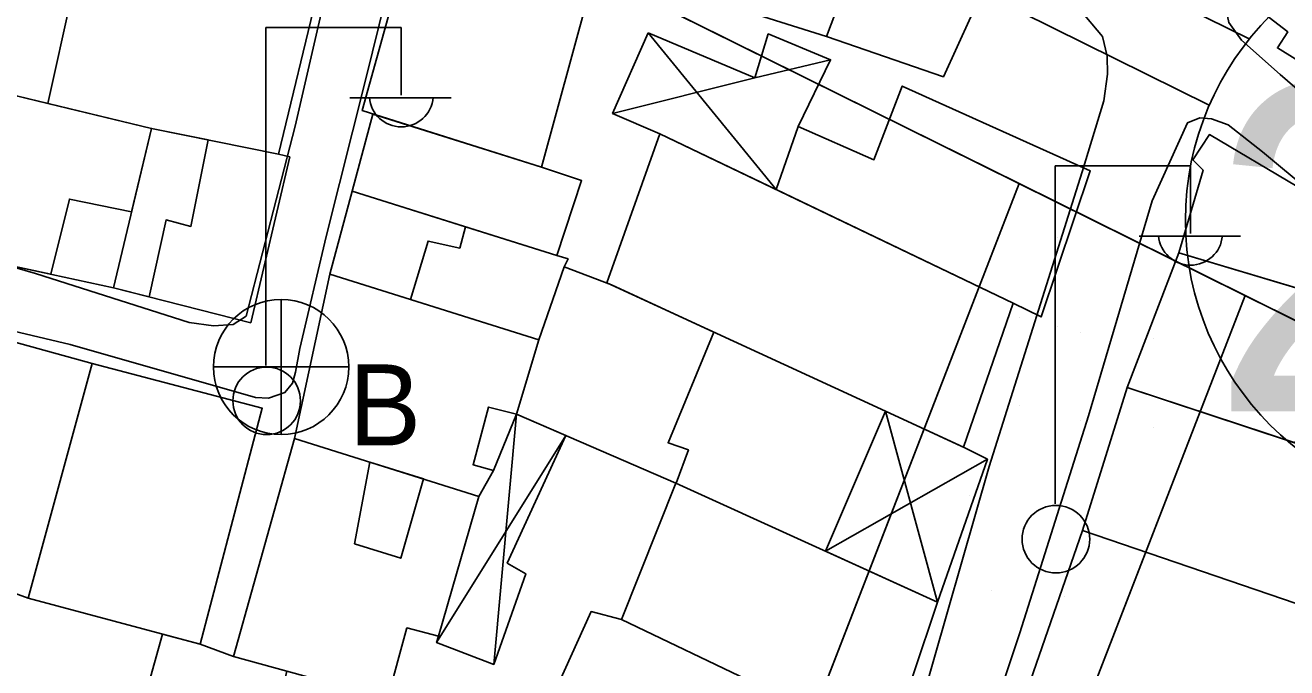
# Model space of a CAD drawing. Extents: x 417997 to 421451, y 4451742 to 4455216.
# Drawn here: x 420298.8 to 420364.1, y 4452562.4 to 4452595.7 of the extents above; entities that cross this region are included whole.
import ezdxf

# ---------------------------------------------------------------- set-up
doc = ezdxf.new("R2010")
doc.units = 0
for name, color, linetype in [('ADA', 7, 'Continuous'), ('ADAKENARI', 7, 'Continuous'), ('B_Mesken', 7, 'Continuous'), ('B_Sundurma', 7, 'Continuous'), ('B_Teras', 7, 'Continuous'), ('Default', 7, 'Continuous'), ('KALDIRIM', 7, 'Continuous'), ('KD_DAIRE', 7, 'Continuous'), ('KD_YGEN', 7, 'Continuous'), ('PL_AYA_PARK_DINLENME', 7, 'Continuous'), ('PL_TİCK', 7, 'Continuous'), ('S_Elektrik_Diregi', 7, 'Continuous'), ('S_Rogar_Kapagi_Buski', 7, 'Continuous'), ('TR_PARKALANI', 7, 'Continuous'), ('TR_TİCK', 7, 'Continuous'), ('Yol_Sose', 7, 'Continuous')]:
    doc.layers.add(name, color=color, linetype=linetype)

# ---------------------------------------------------------------- blocks, each defined once
blk = doc.blocks.new('POINT_DISPLAY')
at = {"layer": 'Default'}
blk.add_line((0, 0), (0, 0), dxfattribs=at)

msp = doc.modelspace()

# ---------------------------------------------------------------- linework, layer by layer
at = {"layer": 'ADA'}
for p, q in [((420344.451, 4452590.339), (420367.805, 4452578.76)), ((420344.451, 4452590.339), (420367.805, 4452578.76)), ((420350.28, 4452587.449), (420321.858, 4452514.013)), ((420350.28, 4452587.449), (420321.858, 4452514.013)), ((420333.095, 4452507.03), (420361.976, 4452581.651)), ((420333.095, 4452507.03), (420361.976, 4452581.651))]:
    msp.add_line(p, q, dxfattribs=at)
at = {"layer": 'ADAKENARI'}
msp.add_line((420274.775, 4452624.895), (420344.451, 4452590.339), dxfattribs=at)
msp.add_line((420274.775, 4452624.895), (420344.451, 4452590.339), dxfattribs=at)
at = {"layer": 'B_Mesken'}
for points in [[(420335.603, 4452608.102), (420344.015, 4452604.896), (420340.311, 4452595.077), (420331.727, 4452597.777), (420333.742, 4452603.134)], [(420373.816, 4452600.968), (420372.428, 4452598.491), (420373.537, 4452597.697), (420369.492, 4452590.843), (420363.645, 4452594.48), (420364.179, 4452595.309), (420361.197, 4452597.623), (420361.794, 4452601.635), (420363.637, 4452605.406)], [(420343.238, 4452602.836), (420349.191, 4452599.222), (420346.359, 4452592.984), (420340.311, 4452595.077)], [(420318.842, 4452600.499), (420316.268, 4452591.23), (420325.561, 4452588.309), (420327.941, 4452597.045)], [(420303.247, 4452599.741), (420313.996, 4452597.481), (420311.953, 4452588.981), (420305.38, 4452590.311), (420300.001, 4452591.609), (420301.235, 4452597.145), (420302.634, 4452596.861)], [(420295.792, 4452592.625), (420293.807, 4452584.123), (420303.404, 4452582.06), (420305.38, 4452590.311), (420295.792, 4452592.625)], [(420349.966, 4452581.257), (420351.412, 4452580.549), (420353.955, 4452588.117), (420344.226, 4452592.507), (420342.764, 4452588.69), (420338.834, 4452590.402), (420337.699, 4452587.149)], [(420316.834, 4452591.052), (420315.761, 4452587.064), (420326.352, 4452583.732), (420327.628, 4452587.609), (420325.561, 4452588.309)], [(420310.518, 4452580.24), (420312.525, 4452588.837), (420311.953, 4452588.981), (420305.38, 4452590.311), (420303.404, 4452582.06)], [(420331.685, 4452590.038), (420328.93, 4452582.31), (420343.357, 4452575.661), (420347.394, 4452573.795), (420349.966, 4452581.257)], [(420358.533, 4452583.862), (420359.798, 4452588.146), (420359.258, 4452588.688), (420360.12, 4452589.99), (420364.659, 4452587.303), (420367.88, 4452584.531), (420367.174, 4452583.746), (420366.578, 4452581.459)], [(420315.761, 4452587.064), (420321.627, 4452585.218), (420326.352, 4452583.732), (420326.931, 4452583.552), (420326.724, 4452583.147), (420325.418, 4452579.363), (420318.774, 4452581.448), (420314.609, 4452582.755)], [(420364.559, 4452574.021), (420367.138, 4452581.291), (420358.533, 4452583.862), (420355.866, 4452576.895)], [(420334.479, 4452579.765), (420332.11, 4452574.026), (420333.162, 4452573.657), (420332.532, 4452571.928), (420332.503, 4452571.941), (420324.265, 4452575.514), (420325.418, 4452579.363), (420326.724, 4452583.147), (420329.176, 4452582.216)], [(420314.609, 4452582.755), (420325.418, 4452579.363), (420324.265, 4452575.514), (420322.807, 4452575.879), (420322.016, 4452572.889), (420323.069, 4452572.597), (420322.321, 4452571.251), (420312.775, 4452574.247)], [(420302.301, 4452578.135), (420296.657, 4452579.691), (420293.613, 4452567.949), (420298.986, 4452565.986)], [(420302.301, 4452578.135), (420311.106, 4452575.814), (420307.885, 4452563.599), (420298.986, 4452565.986)], [(420355.866, 4452576.895), (420353.553, 4452569.48), (420365.982, 4452565.236), (420368.491, 4452572.721)], [(420309.615, 4452562.962), (420312.775, 4452574.247), (420322.321, 4452571.251), (420320.225, 4452564.011), (420318.596, 4452564.441), (420317.585, 4452560.761)], [(420332.503, 4452571.941), (420329.696, 4452564.878), (420343.529, 4452558.247), (420346.044, 4452565.767)], [(420351.611, 4452561.499), (420350.861, 4452561.708), (420353.553, 4452569.48), (420365.982, 4452565.236), (420369.557, 4452564.093), (420375.343, 4452562.244), (420377.818, 4452561.549), (420376.07, 4452553.763), (420358.415, 4452559.364)], [(420343.529, 4452558.247), (420343.831, 4452558.042), (420340.815, 4452550.58), (420325.265, 4452557.392), (420326.701, 4452560.496), (420326.071, 4452560.753), (420328.123, 4452565.286), (420329.696, 4452564.878)], [(420305.943, 4452564.12), (420304.608, 4452559.341), (420304.769, 4452559.321), (420306.697, 4452558.746), (420306.327, 4452557.825), (420307.086, 4452557.626), (420309.175, 4452557.047), (420309.575, 4452558.313), (420311.293, 4452557.81), (420312.373, 4452562.2), (420309.615, 4452562.962), (420307.885, 4452563.599)]]:
    msp.add_lwpolyline(points, close=True, dxfattribs=at)
at = {"layer": 'B_Sundurma'}
for p, q in [((420331.082, 4452595.26), (420337.699, 4452587.149)), ((420336.597, 4452592.93), (420340.521, 4452593.866)), ((420336.597, 4452592.93), (420329.233, 4452591.084)), ((420343.357, 4452575.661), (420346.044, 4452565.767)), ((420323.085, 4452562.545), (420324.265, 4452575.514)), ((420320.125, 4452563.677), (420326.81, 4452574.41)), ((420340.259, 4452568.405), (420348.633, 4452573.173))]:
    msp.add_line(p, q, dxfattribs=at)
for points in [[(420331.082, 4452595.26), (420336.597, 4452592.93), (420337.292, 4452595.209), (420340.521, 4452593.866), (420338.834, 4452590.402), (420337.699, 4452587.149), (420331.685, 4452590.038), (420329.233, 4452591.084)], [(420343.357, 4452575.661), (420340.259, 4452568.405), (420346.044, 4452565.767), (420348.633, 4452573.173), (420347.492, 4452573.75)], [(420320.225, 4452564.011), (420320.125, 4452563.677), (420323.085, 4452562.545), (420324.752, 4452567.235), (420323.788, 4452567.796), (420326.81, 4452574.41), (420324.265, 4452575.514), (420323.069, 4452572.597), (420322.321, 4452571.251)]]:
    msp.add_lwpolyline(points, close=True, dxfattribs=at)
at = {"layer": 'B_Teras'}
for points in [[(420304.344, 4452585.985), (420301.126, 4452586.647), (420300.17, 4452582.755), (420293.807, 4452584.123), (420295.792, 4452592.625), (420300.001, 4452591.609), (420305.38, 4452590.311)], [(420308.301, 4452589.72), (420307.416, 4452585.237), (420306.131, 4452585.571), (420305.251, 4452581.588), (420303.404, 4452582.06), (420305.38, 4452590.311)], [(420314.609, 4452582.755), (420315.761, 4452587.064), (420321.627, 4452585.218), (420321.323, 4452584.112), (420319.684, 4452584.476), (420318.774, 4452581.448)], [(420315.874, 4452568.797), (420318.277, 4452568.049), (420319.444, 4452572.154), (420316.665, 4452573.026)]]:
    msp.add_lwpolyline(points, close=True, dxfattribs=at)
at = {"layer": 'KALDIRIM'}
for p, q in [((420362.188, 4452594.944), (420278.834, 4452636.278)), ((420362.188, 4452594.944), (420278.834, 4452636.278)), ((420360.116, 4452591.507), (420277.072, 4452632.687)), ((420360.116, 4452591.507), (420277.072, 4452632.687)), ((420360.116, 4452591.507), (420278.423, 4452632.017)), ((420360.116, 4452591.507), (420278.423, 4452632.017))]:
    msp.add_line(p, q, dxfattribs=at)
at = {"layer": 'KD_DAIRE'}
msp.add_circle((420373.882, 4452585.549), 15, dxfattribs=at)
msp.add_circle((420373.882, 4452585.549), 15, dxfattribs=at)
at = {"layer": 'PL_AYA_PARK_DINLENME'}
msp.add_lwpolyline([(420264.816, 4452450.425), (420276.248, 4452443.657), (420320.59, 4452491.997), (420333.095, 4452507.03), (420361.976, 4452581.65), (420350.28, 4452587.449), (420350.28, 4452587.449), (420321.858, 4452514.013), (420315.233, 4452506.091), (420308.584, 4452498.139), (420264.816, 4452450.425)], dxfattribs=at)
msp.add_lwpolyline([(420264.816, 4452450.425), (420276.248, 4452443.657), (420320.59, 4452491.997), (420333.095, 4452507.03), (420361.976, 4452581.65), (420350.28, 4452587.449), (420350.28, 4452587.449), (420321.858, 4452514.013), (420315.233, 4452506.091), (420308.584, 4452498.139), (420264.816, 4452450.425)], dxfattribs=at)
at = {"layer": 'PL_TİCK'}
for points in [[(420276.745, 4452528.455), (420279.227, 4452526.785), (420315.233, 4452506.091), (420321.858, 4452514.013), (420350.28, 4452587.449), (420350.28, 4452587.449), (420344.451, 4452590.339), (420274.775, 4452624.895), (420264.666, 4452629.908)], [(420276.745, 4452528.455), (420279.227, 4452526.785), (420315.233, 4452506.091), (420321.858, 4452514.013), (420350.28, 4452587.449), (420350.28, 4452587.449), (420344.451, 4452590.339), (420274.775, 4452624.895), (420264.666, 4452629.908)], [(420276.248, 4452443.657), (420281.87, 4452440.329), (420366.309, 4452390.34), (420401.239, 4452456.66), (420419.762, 4452500.096), (420438.381, 4452543.759), (420430.761, 4452547.538), (420412.057, 4452556.814), (420367.805, 4452578.76), (420361.976, 4452581.65), (420333.095, 4452507.03), (420320.59, 4452491.997), (420276.248, 4452443.657)], [(420276.248, 4452443.657), (420281.87, 4452440.329), (420366.309, 4452390.34), (420401.239, 4452456.66), (420419.762, 4452500.096), (420438.381, 4452543.759), (420430.761, 4452547.538), (420412.057, 4452556.814), (420367.805, 4452578.76), (420361.976, 4452581.65), (420333.095, 4452507.03), (420320.59, 4452491.997), (420276.248, 4452443.657)]]:
    msp.add_lwpolyline(points, dxfattribs=at)
at = {"layer": 'S_Elektrik_Diregi'}
for p, q in [((420311.298, 4452578.035), (420311.298, 4452595.535)), ((420311.298, 4452595.535), (420318.298, 4452595.535)), ((420318.298, 4452592.035), (420318.298, 4452595.535)), ((420315.638, 4452591.895), (420320.888, 4452591.895)), ((420352.142, 4452570.872), (420352.142, 4452588.372)), ((420352.142, 4452588.372), (420359.142, 4452588.372)), ((420359.142, 4452584.872), (420359.142, 4452588.372)), ((420356.482, 4452584.732), (420361.732, 4452584.732))]:
    msp.add_line(p, q, dxfattribs=at)
for centre in [(420311.334, 4452576.2), (420352.178, 4452569.036)]:
    msp.add_circle(centre, 1.75, dxfattribs=at)
for centre in [(420318.299, 4452592.048), (420359.143, 4452584.885)]:
    msp.add_arc(centre, 1.658, 184.83843, 355.14641, dxfattribs=at)
at = {"layer": 'S_Rogar_Kapagi_Buski'}
for p, q in [((420312.082, 4452581.455), (420312.082, 4452574.455)), ((420308.582, 4452577.955), (420315.582, 4452577.955))]:
    msp.add_line(p, q, dxfattribs=at)
msp.add_circle((420312.082, 4452577.955), 3.5, dxfattribs=at)
at = {"layer": 'TR_TİCK'}
for points in [[(420276.745, 4452528.455), (420279.227, 4452526.785), (420315.233, 4452506.091), (420321.858, 4452514.013), (420350.28, 4452587.449), (420344.451, 4452590.339), (420274.775, 4452624.895), (420264.666, 4452629.908)], [(420276.745, 4452528.455), (420279.227, 4452526.785), (420315.233, 4452506.091), (420321.858, 4452514.013), (420350.28, 4452587.449), (420344.451, 4452590.339), (420274.775, 4452624.895), (420264.666, 4452629.908)], [(420361.976, 4452581.65), (420333.095, 4452507.03), (420320.59, 4452491.997), (420276.248, 4452443.657), (420281.87, 4452440.329), (420366.309, 4452390.34), (420401.239, 4452456.66), (420419.762, 4452500.096), (420438.381, 4452543.759), (420430.761, 4452547.538), (420412.057, 4452556.814), (420367.805, 4452578.76), (420361.976, 4452581.65)], [(420361.976, 4452581.65), (420333.095, 4452507.03), (420320.59, 4452491.997), (420276.248, 4452443.657), (420281.87, 4452440.329), (420366.309, 4452390.34), (420401.239, 4452456.66), (420419.762, 4452500.096), (420438.381, 4452543.759), (420430.761, 4452547.538), (420412.057, 4452556.814), (420367.805, 4452578.76), (420361.976, 4452581.65)]]:
    msp.add_lwpolyline(points, dxfattribs=at)
at = {"layer": 'Yol_Sose'}
for points in [[(420373.221, 4452584.948), (420363.777, 4452593.103), (420361.779, 4452594.888), (420361.12, 4452595.8), (420360.997, 4452596.458), (420361.414, 4452600.747), (420362.564, 4452610.371), (420363.075, 4452615.774), (420366.359, 4452637.634)], [(420287.509, 4452603.308), (420284.316, 4452589.866), (420284.08, 4452588.823), (420284.148, 4452588.009), (420285.068, 4452587.048), (420286.565, 4452586.514), (420299.365, 4452582.796), (420307.319, 4452580.264), (420308.588, 4452580.077), (420309.605, 4452580.152), (420310.266, 4452580.587), (420312.812, 4452590.433), (420316.128, 4452604.814)], [(420328.745, 4452501.513), (420328.862, 4452508.798), (420329.053, 4452510.956), (420329.592, 4452513.125), (420333.441, 4452524.196), (420337.082, 4452535.198), (420341.036, 4452547.734), (420345.16, 4452560.332), (420348.731, 4452572.807), (420353.539, 4452588.065), (420354.66, 4452591.747), (420354.854, 4452593.123), (420354.826, 4452594.06), (420354.587, 4452595.078), (420349.831, 4452600.754)], [(420318.18, 4452599.818), (420316.459, 4452592.878), (420314.421, 4452584.718), (420313.042, 4452578.909), (420312.833, 4452577.679), (420312.666, 4452577.122), (420312.28, 4452576.639), (420311.424, 4452576.338), (420310.749, 4452576.372), (420301.169, 4452579.112), (420287.97, 4452582.238), (420282.258, 4452583.633), (420281.443, 4452583.863), (420280.749, 4452584.341), (420280.436, 4452585.061), (420280.442, 4452586.258), (420283.093, 4452599.563)], [(420370.072, 4452583.109), (420362.876, 4452589.104), (420361.098, 4452590.5), (420360.236, 4452590.799), (420359.624, 4452590.858), (420358.985, 4452590.597), (420357.163, 4452586.563), (420353.863, 4452575.42), (420350.319, 4452564.184), (420346.561, 4452552.978), (420342.922, 4452542.456), (420340.466, 4452534.121), (420336.694, 4452523.21), (420334.028, 4452515.454), (420333.172, 4452512.045), (420332.827, 4452509.983), (420332.665, 4452505.764), (420332.657, 4452496.241)]]:
    msp.add_lwpolyline(points, dxfattribs=at)

# ---------------------------------------------------------------- block references
at = {"layer": 'TR_PARKALANI', "xscale": 0.1, "yscale": 0.10000000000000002}
for p in [(420352.284, 4452584.647), (420352.284, 4452584.647), (420350.298, 4452580.538), (420350.298, 4452580.538), (420352.284, 4452580.056), (420352.284, 4452580.056), (420353.451, 4452579.751), (420353.451, 4452579.751), (420357.204, 4452579.414), (420357.204, 4452579.414), (420350.298, 4452575.947), (420350.298, 4452575.947), (420353.451, 4452575.16), (420353.451, 4452575.16), (420357.204, 4452574.823), (420357.204, 4452574.823), (420347.693, 4452571.291), (420347.693, 4452571.291), (420345.707, 4452567.182), (420345.707, 4452567.182), (420348.86, 4452566.395), (420348.86, 4452566.395), (420352.613, 4452566.058), (420352.613, 4452566.058)]:
    msp.add_blockref('POINT_DISPLAY', p, dxfattribs=at)

# ---------------------------------------------------------------- texts
at = {"layer": 'KD_YGEN'}
msp.add_text('20', height=17, dxfattribs=at).set_placement((420360.117, 4452575.653))
msp.add_text('20', height=17, dxfattribs=at).set_placement((420360.117, 4452575.653))
at = {"layer": 'S_Rogar_Kapagi_Buski'}
msp.add_text('B', height=4.2, dxfattribs=at).set_placement((420315.582, 4452573.89))

doc.saveas('drawing.dxf')
